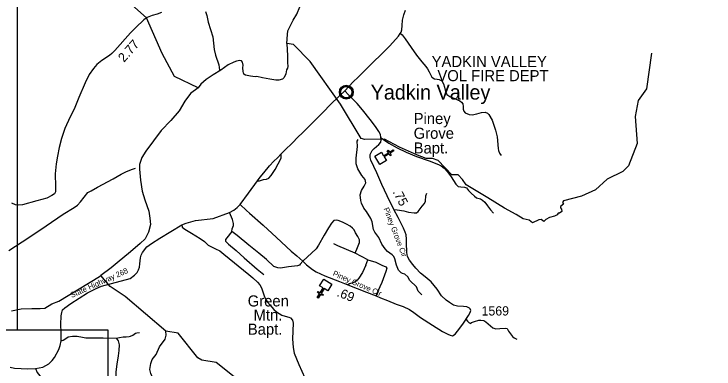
# Model space of a CAD drawing. Extents: x 1159738 to 1321356, y 736314 to 882035.
# Drawn here: x 1260699 to 1270178, y 833995 to 838798 of the extents above; entities that cross this region are included whole.
import ezdxf

# ---------------------------------------------------------------- set-up
doc = ezdxf.new("R2010")
doc.units = 0
for name, color, linetype in [('Exist Boundary Political Fire Districts Label', 7, 'Continuous'), ('Exist Civil Demographics Community CELL', 7, 'Continuous'), ('Exist Civil Demographics Community Label', 7, 'Continuous'), ('Exist Cultural Church CELL', 7, 'Continuous'), ('Exist Cultural Church Label', 7, 'Continuous'), ('Exist Hydrographic Creek Single Shore', 7, 'Continuous'), ('Exist Hydrographic Misc Water Feature', 7, 'Continuous'), ('Exist Road Non-System Type 51', 7, 'Continuous'), ('Exist Road Primary NC Attributed', 7, 'Continuous'), ('Exist Road Primary NC Label', 7, 'Continuous'), ('Exist Road Secondary Mileage Hundredths English Label', 7, 'Continuous'), ('Exist Road Secondary Type 51 Attributed', 7, 'Continuous'), ('Exist Road Secondary Type 51 Label', 7, 'Continuous'), ('Exist Road Secondary Type 51 Number Label', 7, 'Continuous'), ('Map Preparation Inset Cut Line', 7, 'Continuous')]:
    doc.layers.add(name, color=color, linetype=linetype)

msp = doc.modelspace()

# ---------------------------------------------------------------- linework, layer by layer
at = {"layer": 'Exist Civil Demographics Community CELL'}
msp.add_lwpolyline([(1265121.7, 837752.9), (1265122.7, 837758.5), (1265124.5, 837765), (1265127.4, 837772.2), (1265130.3, 837778), (1265133.7, 837783.7), (1265137.4, 837788.8), (1265141.4, 837793.2), (1265146, 837797.8), (1265151.5, 837802.4), (1265156.9, 837806.1), (1265161.8, 837808.9), (1265166.9, 837811.4), (1265172.3, 837813.7), (1265178, 837815.5), (1265182.3, 837816.6), (1265187.2, 837817.4), (1265191.3, 837818.1), (1265197.6, 837818.4), (1265202.1, 837818.3), (1265207.7, 837818), (1265212.6, 837817.3), (1265217.6, 837816.3), (1265222.6, 837814.9), (1265227.7, 837812.9), (1265234.4, 837810), (1265240.6, 837806.5), (1265245.7, 837803), (1265250.9, 837799), (1265254.2, 837795.8), (1265258.3, 837791.4), (1265262.2, 837786.7), (1265265.2, 837782.2), (1265268.4, 837777.1), (1265270.8, 837772), (1265272.9, 837767), (1265274.4, 837762), (1265275.7, 837757.4), (1265276.8, 837751.3), (1265277.4, 837746.6), (1265277.7, 837740.6), (1265277.5, 837734.8), (1265276.9, 837729.1), (1265276, 837723.7), (1265274.3, 837717.5), (1265272.5, 837711.7), (1265270.2, 837706.6), (1265267, 837700.6), (1265263.7, 837695.3), (1265260.3, 837690.6), (1265256.1, 837685.8), (1265250.8, 837680.9), (1265245.8, 837676.8), (1265240.7, 837673.3), (1265236.4, 837670.8), (1265229.6, 837667.6), (1265222.5, 837664.9), (1265216.5, 837663.4), (1265209.9, 837662.1), (1265205.5, 837661.6), (1265201, 837661.4), (1265195.4, 837661.4), (1265191.1, 837661.8), (1265185.5, 837662.5), (1265179.6, 837663.8), (1265175, 837665.1), (1265169.8, 837667), (1265165.2, 837669), (1265161.3, 837671.2), (1265154.5, 837675.3), (1265148.9, 837679.6), (1265144, 837684.1), (1265139.5, 837688.9), (1265136.4, 837692.9), (1265133.4, 837697.1), (1265129.3, 837704.1), (1265127.6, 837707.7), (1265125.8, 837711.7), (1265123.3, 837719.9), (1265121.7, 837727), (1265121, 837732.1), (1265120.7, 837738.4), (1265120.7, 837743.1), (1265121.2, 837749.6)], close=True, dxfattribs=at)
for centre, radius in [((1265199.3, 837740.5), 94.3), ((1265199.1, 837740.7), 76.7)]:
    msp.add_circle(centre, radius, dxfattribs=at)
at = {"layer": 'Exist Cultural Church CELL'}
for points in [[(1265675.3, 836929.2), (1265704.7, 836880.5), (1265770, 836919.7), (1265753.5, 836947.1), (1265767.2, 836955.4), (1265783.7, 836928), (1265835.2, 836959), (1265843.5, 836945.2), (1265791.9, 836914.2), (1265808.4, 836886.8), (1265794.8, 836878.6), (1265778.3, 836906), (1265713, 836866.7), (1265742.6, 836817.3), (1265651.4, 836762.4), (1265584.1, 836874.3)], [(1264946.7, 835052.3), (1264898.5, 835082.7), (1264857.8, 835018.4), (1264884.8, 835001.2), (1264876.3, 834987.8), (1264849.2, 835004.9), (1264817.1, 834954.1), (1264803.5, 834962.6), (1264835.7, 835013.4), (1264808.7, 835030.6), (1264817.2, 835044.1), (1264844.3, 835026.9), (1264885, 835091.3), (1264836.3, 835122.2), (1264893.3, 835212.1), (1265003.6, 835142.3)]]:
    msp.add_lwpolyline(points, close=True, dxfattribs=at)
at = {"layer": 'Exist Hydrographic Creek Single Shore'}
for points in [[(1264392.4, 838397.5), (1264403.3, 838521.9), (1264408, 838571.2), (1264478, 838714.4), (1264527.3, 838795.2), (1264571.4, 838893.5), (1264632.1, 838960.5), (1264708.3, 839021.2), (1264851.3, 839103.8), (1265125, 839555.5), (1265132.8, 839647.4), (1265111, 839776.6), (1265058.1, 839876.3), (1265065.9, 839927.7), (1265087.7, 839977.5), (1265109.4, 840008.6), (1265393.3, 840107.4), (1265402.2, 840149.9)], [(1264392.4, 838397.5), (1264402.4, 838231.3), (1264402.4, 838141), (1264405.5, 838088), (1264402.4, 838063.1), (1264386.9, 838041.3), (1264380.6, 837988.4), (1264358.9, 837938.5), (1264337.1, 837916.7), (1264287.3, 837904.3), (1264243.7, 837901.2), (1264162.8, 837916.7), (1264066.3, 837932.3), (1263988.5, 837951), (1263966.7, 837947.9), (1263901.4, 837957.2), (1263836, 837969.7), (1263811.1, 837985.2), (1263801.8, 838019.5), (1263798.7, 838069.3), (1263801.8, 838106.7), (1263792.4, 838147.2), (1263780, 838162.8), (1263755.1, 838169), (1263711.5, 838159.7), (1263674.2, 838144.1), (1263599.5, 838109.8), (1263499.9, 838038.2), (1263394.1, 837975.9), (1263300.7, 837913.6), (1263229.1, 837848.2), (1263191.8, 837798.4), (1263089.1, 837720.5), (1263014.4, 837617.7), (1262933.5, 837490), (1262821.4, 837359.2), (1262690.7, 837222.2), (1262486.4, 836943.6), (1262430.4, 836856.4), (1262399.3, 836759.8), (1262399.3, 836700.6), (1262411.8, 836551.1), (1262433.5, 836401.7), (1262470.9, 836283.3), (1262526.9, 836129.2), (1262536.2, 836035.8), (1262545.5, 835951.7), (1262520.6, 835845.8), (1262477.1, 835755.5), (1262408.6, 835693.2), (1262277.9, 835581.1), (1262094.3, 835431.6), (1262016.4, 835363), (1261876.4, 835260.3)], [(1261210.2, 834875.9), (1261304.4, 834910.8), (1261855.4, 835247.8), (1261876.4, 835260.3)], [(1260663.2, 834782.1), (1260796.7, 834807.7), (1260940, 834813.6), (1261053.9, 834813.6), (1261114.8, 834817.5), (1261210.2, 834875.9)]]:
    msp.add_lwpolyline(points, dxfattribs=at)
at = {"layer": 'Exist Hydrographic Misc Water Feature'}
for points in [[(1263191.8, 837798.4), (1262874.3, 837951), (1262704.3, 838263.9), (1262491.3, 838744.1), (1262254.3, 838959), (1262098.2, 839054), (1261857.3, 839101.5), (1261441.3, 839136.1), (1261126.3, 839217.9), (1260897.2, 839334.2)], [(1263293, 838833.5), (1263311.6, 838777.3), (1263327.5, 838688.4), (1263390.7, 838491), (1263408.4, 838318.2), (1263426.6, 838239.9), (1263473.4, 838111), (1263483.6, 838036.1)], [(1269333.4, 838268.8), (1269263.4, 837784.4), (1269151.4, 837629.1), (1269112.5, 837413.2), (1269137.4, 837045), (1269021.4, 836742.1), (1268944.4, 836668.1), (1268733.4, 836564), (1268571.4, 836419.5), (1268385.4, 836331.4), (1268142.5, 836270.6), (1268124.9, 836247.9), (1268139.2, 836224.7), (1268101.7, 836192.6), (1268098.2, 836174.8), (1268112.4, 836156.9), (1268116, 836126.6), (1268085.7, 836103.4), (1268067.9, 836105.2), (1268053.6, 836082), (1268018, 836062.4), (1267950.3, 836042.8), (1267900.4, 836016), (1267875.4, 835989.3), (1267838, 836017.8), (1267805, 836014.5), (1267718.4, 835970.5), (1267677.4, 836007.4), (1267594.7, 836028.8), (1267500.3, 836084), (1267342.3, 836170.7), (1267117.4, 836310.8), (1266820.6, 836485.9), (1266772.5, 836559), (1266713.7, 836623.2), (1266683.4, 836621.6), (1266626.4, 836621.4), (1266442.8, 836815.8), (1266364.4, 836842.5), (1266279.4, 836842.2), (1266163.6, 836886.8), (1265917.7, 836995.6), (1265716.3, 837104.3), (1265450.8, 837099), (1265399.1, 837111.5), (1265122.3, 837578.6), (1264711.3, 838154.7), (1264483.3, 838385.8), (1264392.4, 838397.5)], [(1266221, 834996.8), (1266174.3, 835049.5), (1266149.7, 835106.6), (1266059.5, 835190.5), (1266032.9, 835243.6), (1265993.6, 835276.3), (1265961.8, 835285.2), (1265942.1, 835297.9), (1265906.9, 835330.6), (1265878.6, 835399.3), (1265856.6, 835487.5), (1265841.4, 835515.7), (1265818.1, 835540.8), (1265759, 835583.9), (1265724, 835620.7), (1265679.4, 835682.3), (1265641.5, 835775), (1265583.3, 835845.1), (1265568.2, 835880.7), (1265548.8, 835985.3), (1265529.9, 836032.5), (1265472.1, 836125.5), (1265437.1, 836170.6), (1265404.9, 836239.3), (1265393.7, 836275.7), (1265387.7, 836352.1), (1265405, 836411.7), (1265442.4, 836466.7), (1265461.7, 836513.9), (1265454.6, 836558.4), (1265408.1, 836615.1), (1265354.2, 836704.8), (1265331.8, 836769.3), (1265331.7, 836845.6), (1265351.6, 837005.2), (1265347.4, 837077.6), (1265360, 837101.1)], [(1263902.4, 833713.1), (1263435.4, 834083.5), (1263244.4, 834113.6), (1263187.4, 834147.6), (1262920.4, 834481.2), (1262754.6, 834507.5), (1262206.4, 834974.7), (1262001.4, 835110.2), (1261876.4, 835260.3)], [(1262576.3, 833765.1), (1262582.7, 833861), (1262552.4, 833933.8), (1262539.8, 833989.9), (1262549.9, 834070.1), (1262571.2, 834125.5), (1262624.9, 834192.5), (1262669.4, 834295), (1262743.9, 834399.4), (1262761.4, 834454.8), (1262754.6, 834507.5)]]:
    msp.add_lwpolyline(points, dxfattribs=at)
at = {"layer": 'Exist Road Non-System Type 51'}
for p, q in [((1265492.7, 835472.1), (1265317.9, 835561.8)), ((1265464.3, 835401.9), (1265492.7, 835472.1))]:
    msp.add_line(p, q, dxfattribs=at)
for points in [[(1265927.1, 838536.6), (1265953.8, 838514.9), (1265997.2, 838461.5), (1266075.6, 838344.7), (1266150.6, 838241.2), (1266224, 838152.7), (1266275.8, 838089.2), (1266297.4, 838054.2), (1266319.1, 838014.1), (1266345.6, 837969.9), (1266359, 837943.2), (1266392.3, 837919.8), (1266427.4, 837914.8), (1266455.7, 837909.8), (1266490.7, 837891.5), (1266515.8, 837853.1), (1266529.1, 837809.7), (1266544.1, 837749.6), (1266562.5, 837709.5), (1266602.5, 837681.1), (1266664.2, 837656.1), (1266737.6, 837621), (1266761, 837604.3), (1266775.5, 837583.5), (1266782.1, 837545.1), (1266783.8, 837508.4), (1266790.5, 837481.7), (1266810.5, 837461.6), (1266863.9, 837439.9), (1266902.2, 837433.2), (1266965.6, 837448.3), (1267030.7, 837466.6), (1267080.7, 837471.6), (1267110.8, 837458.3), (1267127.4, 837436.6), (1267172.5, 837363.1), (1267217.5, 837224.6), (1267244.2, 837136.1), (1267255.9, 836979.2), (1267260.6, 836950.1), (1267274, 836913.4), (1267294, 836881.7)], [(1265672.4, 837121.4), (1265702.4, 837098.1), (1265774.1, 837051.3), (1265885.9, 836987.9), (1266007.7, 836927.8), (1266151.1, 836869.4), (1266323, 836809.3), (1266448.1, 836760.8), (1266481.4, 836744.2), (1266524.8, 836714.1), (1266571.5, 836662.4), (1266619.9, 836593.9), (1266683.3, 836493.7), (1266715, 836463.7), (1266751.7, 836458.7), (1266798.4, 836453.7), (1266825.1, 836447), (1266855.1, 836410.3), (1266890.1, 836371.9), (1266933.5, 836333.5), (1266960.2, 836311.8), (1266996.3, 836302.5), (1267018, 836295.8), (1267044.7, 836279.1), (1267074.7, 836250.7), (1267109.7, 836204), (1267153.1, 836150.6), (1267193.1, 836102.2)], [(1263994.5, 836538.7), (1264024.3, 836541.7), (1264078.1, 836558.2), (1264116.9, 836565.6), (1264148.3, 836579.1), (1264179.6, 836615), (1264236.4, 836694.2), (1264278.2, 836768.9), (1264303.6, 836818.3), (1264315.5, 836853.5), (1264318.5, 836884.9), (1264318.4, 836905.7)], [(1260630.5, 835599.6), (1260899.8, 835775.6), (1261132.8, 835932), (1261363.1, 836087.8), (1261512.1, 836179.2), (1261558.8, 836213.4), (1261597.7, 836257.1), (1261700.4, 836384.7), (1261743.5, 836407.5), (1261829.1, 836454.2), (1262042.3, 836569.5), (1262149.6, 836631.7), (1262222.8, 836667.6), (1262302.1, 836700.3), (1262344.2, 836712.7)], [(1265843.1, 836151.8), (1265889.4, 836148.8), (1265976, 836133.8), (1266041.7, 836117.4), (1266119.4, 836108.4), (1266150.8, 836109.9), (1266173.2, 836126.4), (1266226.9, 836198.1), (1266256.8, 836235.5), (1266273.3, 836266.9), (1266276.5, 836335.8), (1266288.2, 836375.9)], [(1263649.6, 835854.5), (1263651.1, 835889.8), (1263663, 835912.2), (1263673.5, 835936.2), (1263673.5, 835964.6), (1263657.1, 836018.4), (1263618.9, 836110.7)], [(1265317.9, 835561.8), (1265350.8, 835638.6), (1265379.2, 835704.4), (1265376.2, 835744.7), (1265356.8, 835786.6), (1265325.4, 835835.9), (1265304.5, 835877.8), (1265285.1, 835900.2), (1265250.8, 835925.6), (1265203, 835955.5), (1265149.2, 835979.4), (1265090.9, 836003.3), (1265062.5, 836010.8), (1265031.2, 836004.8), (1264998.3, 835966), (1264956.6, 835904.5), (1264899.7, 835807.5), (1264820.6, 835668.5), (1264790.7, 835619.2), (1264610.3, 835455.1)], [(1262971.1, 835943.4), (1262978.1, 835913.8), (1263012.5, 835888.4), (1263103.6, 835834.6), (1263221.6, 835761.3), (1263279.8, 835721), (1263315.7, 835685.1), (1263326.2, 835668.6), (1263429.2, 835620.8), (1263484.5, 835592.4), (1263539.8, 835547.6), (1263878.3, 835271.8), (1263935, 835226.9), (1263996, 835169), (1264027.4, 835134.7), (1264052.7, 835091.3), (1264070.7, 835039), (1264087.1, 834983.7), (1264105, 834940.3), (1264131.9, 834898.5), (1264169.2, 834857), (1264217, 834801.7), (1264252.8, 834770.3), (1264288.7, 834744.9), (1264324.5, 834722.5), (1264370.8, 834709), (1264422.3, 834697.2), (1264441.5, 834685.7), (1264470.2, 834656.9), (1264479.8, 834616.6), (1264472.2, 834405.3), (1264481.1, 834284.4), (1264493.1, 834209.6), (1264557.3, 834055.6), (1264638, 833877.8)], [(1263649.6, 835854.5), (1263580.9, 835769.3), (1263562.9, 835745.4), (1263562.9, 835725.9), (1263604.8, 835684.1), (1263706.3, 835597.4), (1263816.9, 835498.7), (1263990.2, 835344.8), (1264081.3, 835274.5)], [(1264610.3, 835455.1), (1264575.6, 835415.3), (1264563.6, 835401.8), (1264539.7, 835392.8), (1264415.7, 835376.4), (1264308.2, 835358.5), (1264273.8, 835362.9), (1264244.8, 835370.9), (1264219.8, 835382.6), (1264118.5, 835475.1), (1264012.4, 835563.2), (1263881, 835672.4), (1263719.7, 835802.4), (1263649.6, 835854.5)], [(1265317.9, 835561.8), (1265083.7, 835662.8), (1265031.4, 835688.3)], [(1265492.7, 835472.1), (1265599.8, 835442.7), (1265679.8, 835400.9), (1265733.2, 835377.6), (1265746.5, 835359.2), (1265734.9, 835315.8), (1265679.8, 835167.2), (1265624.8, 835050.4), (1265599.8, 834978.6)], [(1265464.3, 835401.9), (1265416.8, 835301.1), (1265369, 835224.9), (1265346.6, 835195.2), (1265318.2, 835175.8), (1265286.9, 835160.8), (1265243.6, 835145.9), (1265219.7, 835132.4)], [(1266823, 834664.5), (1266841.4, 834642.8), (1266856.4, 834626.1), (1266866.4, 834617.8), (1266878.1, 834612.7), (1266896.4, 834622.8), (1266934.8, 834636.1), (1266991.5, 834654.5), (1267019.9, 834657.8), (1267061.6, 834652.8), (1267088.3, 834631.1), (1267150, 834577.7), (1267183.4, 834554.3), (1267221.7, 834537.6), (1267278.4, 834542.6), (1267348.5, 834549.3), (1267375.2, 834542.6), (1267393.5, 834507.6), (1267448.6, 834434.1), (1267473.5, 834416), (1267506.8, 834401)], [(1262083.3, 834412.5), (1262127.5, 834420.1), (1262179.3, 834429.7), (1262219.6, 834431.7), (1262258, 834433.6), (1262277.2, 834437.4), (1262306, 834452.8), (1262344.4, 834477.8), (1262363.6, 834483.5), (1262398.1, 834491.2)], [(1261337.1, 834377.1), (1261362.7, 834383.7), (1261398.6, 834407.6), (1261434.4, 834428.6), (1261492.7, 834440.5), (1261555.4, 834440.5), (1261628.6, 834424.1), (1261673.4, 834415.1), (1261763, 834415.1), (1261905, 834415.1), (1262083.3, 834412.5)], [(1262083.3, 834412.5), (1262108.3, 834377.9), (1262121.7, 834322.2), (1262119.8, 834245.3), (1262110.2, 834174.3), (1262092.9, 834060.9), (1262079.5, 833958.3), (1262077.6, 833879.6), (1262085.3, 833818.1), (1262102.6, 833750.9), (1262129.4, 833712.5), (1262189, 833676), (1262308, 833622.2), (1262340.6, 833606.8), (1262352.1, 833591.5), (1262352.1, 833526.1), (1262348.3, 833458.9), (1262359.8, 833416.6), (1262375.1, 833384), (1262392.5, 833370.5)], [(1260990.6, 834002), (1261013, 833948.6), (1261181.3, 833735.4)]]:
    msp.add_lwpolyline(points, dxfattribs=at)
at = {"layer": 'Exist Road Primary NC Attributed'}
for points in [[(1265177.7, 837756.1), (1265293.1, 837879.7), (1265358.3, 837941.1), (1265446.4, 838029.3), (1265786.6, 838368), (1265906.2, 838497.8), (1265928.5, 838533.9), (1265941.9, 838553.4), (1265952.4, 838583.3), (1265956.8, 838642.2), (1265961.3, 838712.4), (1265976.2, 838788.7), (1266001.6, 838851.4)], [(1263762.3, 836222.8), (1263872.3, 836375), (1263994.5, 836538.7), (1264031.9, 836591), (1264082.7, 836647.8), (1264160.3, 836745), (1264217.1, 836804.8), (1264269.4, 836852.6), (1264318.4, 836905.7), (1264376.7, 836962.6), (1264460.3, 837044.8), (1264551.5, 837138.9), (1264597.8, 837182.3), (1264797.5, 837380.2), (1264891.6, 837474.4), (1264982.7, 837570.1), (1265108.2, 837689.7), (1265177.7, 837756.1)], [(1260647.5, 834018), (1260705.3, 834007.9), (1260887.6, 833996), (1260990.6, 834002), (1261089.2, 834021.4), (1261171.4, 834063.2), (1261216.2, 834111.1), (1261249.1, 834152.9), (1261307.3, 834257.6), (1261322.3, 834311.4), (1261337.1, 834377.1), (1261338.6, 834491.3), (1261332.6, 834597.4), (1261335.6, 834715.5), (1261344.6, 834757.4), (1261356.5, 834794.8), (1261386.4, 834823.2), (1261470.1, 834881.5), (1261693.7, 835024.3), (1261804.2, 835081.1), (1261884.9, 835114), (1262271.1, 835219.6), (1262330.9, 835264.5), (1262366.7, 835301.9), (1262386.1, 835336.2), (1262396.4, 835371.6), (1262402.4, 835419.5), (1262409.8, 835497.2), (1262421.8, 835533.1), (1262441.2, 835570.4), (1262498, 835646.7), (1262559.2, 835691.5), (1262675.7, 835766.3), (1262971.1, 835943.4), (1263032.3, 835970.3), (1263154.8, 836003.2), (1263396.3, 836032.9), (1263618.9, 836110.7), (1263674.1, 836143.5), (1263721.9, 836179.4), (1263762.3, 836222.8)]]:
    msp.add_lwpolyline(points, dxfattribs=at)
at = {"layer": 'Exist Road Secondary Type 51 Attributed'}
for points in [[(1262698.1, 838818.1), (1262639.8, 838797.2), (1262569.6, 838779.3), (1262502.4, 838752.4), (1262459.1, 838718), (1262348.6, 838616.3), (1262278.4, 838544.6), (1262064, 838303.8), (1262023.7, 838265), (1261990.9, 838235.1), (1261889.3, 838167.8), (1261820.6, 838114), (1261777.2, 838061.7), (1261717.5, 837978), (1261664.1, 837866.6), (1261575.9, 837666.3), (1261511.7, 837509.4), (1261457.9, 837406.2), (1261389.5, 837248.5), (1261341.8, 837115.5), (1261310.4, 836989.9), (1261289.5, 836873.3), (1261268.8, 836772.8), (1261258.4, 836635.3), (1261261.4, 836463.4)], [(1266775.5, 834600.2), (1266854.9, 834717.8), (1266877.3, 834761.2), (1266883.2, 834786.6), (1266874.5, 834807.7), (1266865.4, 834817.3), (1266831, 834835.2), (1266786.2, 834839.7), (1266705.5, 834847.2), (1266648.8, 834860.6), (1266595, 834896.5), (1266550.2, 834926.4), (1266490.4, 834986.2), (1266430.7, 835074.4), (1266348.9, 835173.8), (1266266.8, 835242.6), (1266204, 835291.9), (1266141.3, 835360.7), (1266099.5, 835408.5), (1266054.8, 835467.8), (1266027.9, 835518.7), (1266019, 835571.7), (1266016, 835701), (1266013, 835751.2), (1266008.5, 835809.5), (1265996.9, 835844.7), (1265975.7, 835900.4), (1265899.5, 836045.4), (1265843.1, 836151.8), (1265750.3, 836337.5), (1265681.6, 836493), (1265612.9, 836648.4), (1265530.8, 836818.2), (1265521.9, 836858.5), (1265523.4, 836895.9), (1265536.8, 836925.8), (1265547.8, 836950.9), (1265575.7, 836978.1), (1265608.5, 837005), (1265639.9, 837033.4), (1265666.8, 837061.8), (1265672.8, 837097.7), (1265668.8, 837130.9), (1265660.8, 837168), (1265639, 837207.1), (1265592.5, 837276.2), (1265522.3, 837370.4), (1265416.2, 837503.4), (1265346, 837585.7), (1265226.5, 837703.8), (1265177.7, 837756.1)], [(1261261.4, 836463.4), (1261261.4, 836391.6), (1261246.4, 836363.2), (1261212.1, 836342.3), (1261141.9, 836307.9), (1261007.4, 836270.5), (1260813.9, 836217.3), (1260764.6, 836209.8), (1260718.3, 836214.3), (1260669, 836239.7)], [(1263762.3, 836222.8), (1263847.6, 836139.8), (1263886.4, 836102.4), (1264071.3, 835940.3), (1264253.5, 835774.3), (1264451.8, 835588.2), (1264528, 835526.9), (1264610.3, 835455.1), (1264659.4, 835404.3), (1264740.1, 835341.5), (1264788.8, 835309.1), (1264909.8, 835255.3), (1265105.4, 835177.5), (1265219.7, 835132.4), (1265472.2, 835032.8), (1265601.7, 834986.3), (1265660.4, 834958.1), (1265759, 834922.2), (1265874, 834874.3), (1265969.1, 834840.4), (1266052.7, 834800), (1266114, 834758.2), (1266203.6, 834693.9), (1266367.9, 834586.3), (1266500.8, 834504.1), (1266572.5, 834468.2), (1266605.4, 834451.7), (1266636.8, 834445.8), (1266671.1, 834465.2), (1266705.5, 834507.1), (1266775.5, 834600.2)]]:
    msp.add_lwpolyline(points, dxfattribs=at)
at = {"layer": 'Map Preparation Inset Cut Line'}
for points in [[(1297494.8, 829295.5), (1261974.5, 829295.5), (1261974.5, 834521.3), (1260745.5, 834521.3), (1260745.5, 855330), (1285467.7, 855330), (1297494.8, 843303)], [(1228470.6, 811005.5), (1261974.5, 811005.5), (1261974.5, 834521.3), (1228470.6, 834521.3)]]:
    msp.add_lwpolyline(points, close=True, dxfattribs=at)

# ---------------------------------------------------------------- texts
at = {"layer": 'Exist Boundary Political Fire Districts Label'}
for s, p in [('YADKIN VALLEY ', (1266354.2, 838079.9)), ('VOL FIRE DEPT', (1266433, 837888.9))]:
    msp.add_text(s, height=150, dxfattribs=at).set_placement(p)
at = {"layer": 'Exist Civil Demographics Community Label'}
msp.add_text('Yadkin Valley', height=200, dxfattribs=at).set_placement((1265529.2, 837640))
at = {"layer": 'Exist Cultural Church Label'}
for s, p in [('Piney', (1266111, 837309.1)), ('Grove', (1266111, 837109.9)), ('Bapt.', (1266111, 836910.7))]:
    msp.add_text(s, height=150, dxfattribs=at).set_placement(p)
for s, p in [('Green', (1263864, 834840.7)), ('Mtn.', (1263943.5, 834650)), ('Bapt.', (1263865.4, 834458.7))]:
    msp.add_text(s, height=150, rotation=0.19771, dxfattribs=at).set_placement(p)
at = {"layer": 'Exist Road Primary NC Label'}
msp.add_text('State Highway 268', height=75, rotation=24.03354, dxfattribs=at).set_placement((1261481.6, 834956.4))
at = {"layer": 'Exist Road Secondary Mileage Hundredths English Label'}
for s, rotation, p in [('2.77', 48.32442, (1262188.6, 838136.9)), ('.75', 297.96887, (1265823.2, 836391.2)), ('.69', 338.44595, (1265061.9, 834984.7))]:
    msp.add_text(s, height=125, rotation=rotation, dxfattribs=at).set_placement(p)
at = {"layer": 'Exist Road Secondary Type 51 Label'}
for rotation, p in [(291.04122, (1265701.6, 836163.6)), (336.27087, (1265008.6, 835261.2))]:
    msp.add_text('Piney Grove Cir', height=75, rotation=rotation, dxfattribs=at).set_placement(p)
at = {"layer": 'Exist Road Secondary Type 51 Number Label'}
msp.add_text('1569', height=125, dxfattribs=at).set_placement((1267030.7, 834719))

doc.saveas('drawing.dxf')
